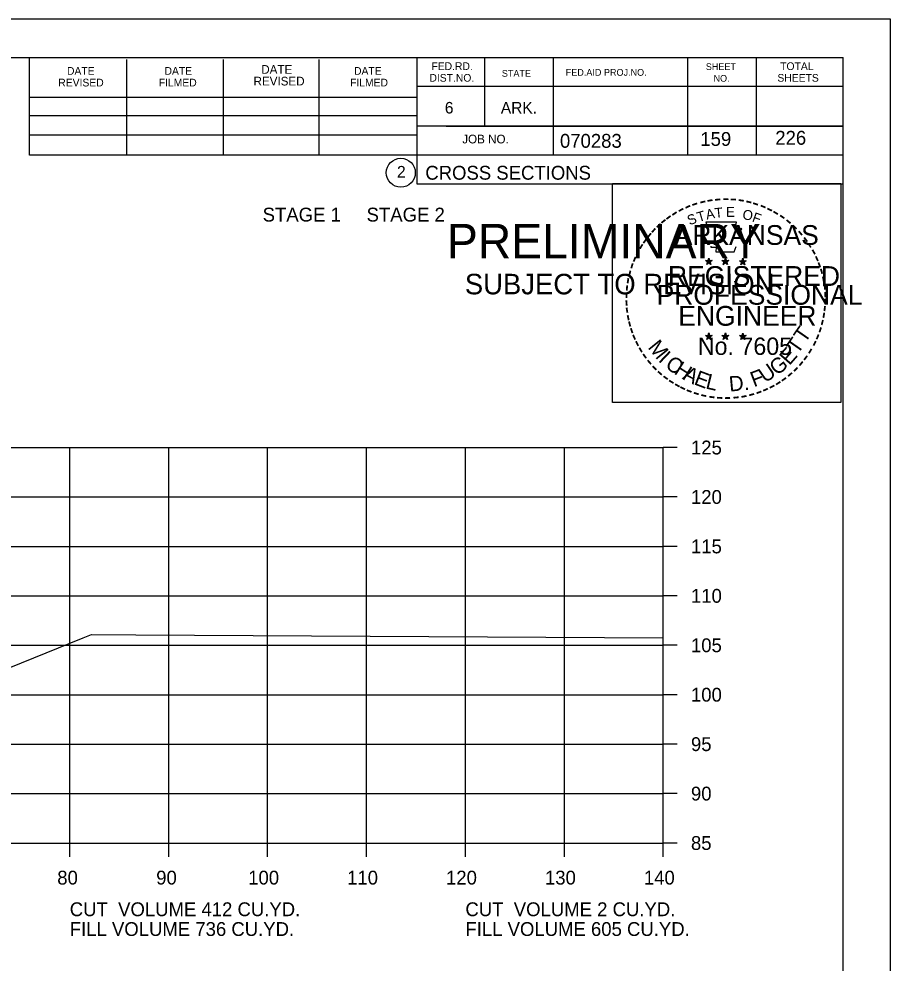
# Model space of a CAD drawing. Extents: x 1175611 to 1176402, y -433344 to -416213.
# Drawn here: x 1175855.8 to 1175943.9, y -430665.6 to -430570.1 of the extents above; entities that cross this region are included whole.
import ezdxf

# ---------------------------------------------------------------- set-up
doc = ezdxf.new("R2010")
doc.units = 0
for name, color, linetype in [('Default', 7, 'Continuous'), ('R_Axis', 7, 'Continuous'), ('R_Axis Annot', 7, 'Continuous'), ('R_Border', 7, 'Continuous'), ('R_Border Notes', 7, 'Continuous'), ('R_Border PE', 7, 'Continuous'), ('R_Border Prem', 7, 'Continuous'), ('R_Exist Surface', 7, 'Continuous'), ('R_Grid', 7, 'Continuous'), ('R_No Plot', 7, 'Continuous')]:
    doc.layers.add(name, color=color, linetype=linetype)

msp = doc.modelspace()

# ---------------------------------------------------------------- linework, layer by layer
at = {"layer": 'R_Axis'}
for p, q in [((1175920.972, -430653.494), (1175920.972, -430613.494)), ((1175922.372, -430613.494), (1175920.972, -430613.494)), ((1175922.372, -430618.494), (1175920.972, -430618.494)), ((1175922.372, -430623.494), (1175920.972, -430623.494)), ((1175922.372, -430628.494), (1175920.972, -430628.494)), ((1175922.372, -430633.494), (1175920.972, -430633.494)), ((1175922.372, -430638.494), (1175920.972, -430638.494)), ((1175922.372, -430643.494), (1175920.972, -430643.494)), ((1175922.372, -430648.494), (1175920.972, -430648.494)), ((1175640.972, -430653.494), (1175920.972, -430653.494)), ((1175860.972, -430654.894), (1175860.972, -430653.494)), ((1175870.972, -430654.894), (1175870.972, -430653.494)), ((1175880.972, -430654.894), (1175880.972, -430653.494)), ((1175890.972, -430654.894), (1175890.972, -430653.494)), ((1175900.972, -430654.894), (1175900.972, -430653.494)), ((1175910.972, -430654.894), (1175910.972, -430653.494)), ((1175920.972, -430654.894), (1175920.972, -430653.494)), ((1175922.372, -430653.494), (1175920.972, -430653.494))]:
    msp.add_line(p, q, dxfattribs=at)
at = {"layer": 'R_Border'}
for p, q in [((1175622.972, -430574.034), (1175939.152, -430574.034)), ((1175856.892, -430583.914), (1175856.892, -430574.034)), ((1175896.052, -430574.034), (1175896.052, -430586.834)), ((1175902.892, -430574.034), (1175902.892, -430580.974)), ((1175909.832, -430574.034), (1175909.832, -430583.914)), ((1175923.412, -430574.034), (1175923.412, -430583.914)), ((1175930.352, -430574.034), (1175930.352, -430583.914)), ((1175939.152, -430779.494), (1175939.152, -430574.034)), ((1175866.752, -430583.914), (1175866.752, -430574.234)), ((1175876.512, -430583.914), (1175876.512, -430574.234)), ((1175886.192, -430583.914), (1175886.192, -430574.234)), ((1175939.152, -430576.974), (1175896.052, -430576.974)), ((1175939.152, -430576.954), (1175939.152, -430576.954)), ((1175856.892, -430578.054), (1175896.052, -430578.054)), ((1175856.892, -430579.914), (1175896.052, -430579.914)), ((1175939.152, -430580.974), (1175896.052, -430580.974)), ((1175899.012, -430580.974), (1175939.152, -430580.974)), ((1175856.892, -430583.914), (1175856.892, -430581.854)), ((1175856.892, -430581.854), (1175896.052, -430581.854)), ((1175939.152, -430583.914), (1175856.892, -430583.914)), ((1175896.052, -430586.834), (1175939.152, -430586.834))]:
    msp.add_line(p, q, dxfattribs=at)
msp.add_circle((1175894.439, -430585.699), 1.467, dxfattribs=at)
at = {"layer": 'R_Border PE'}
for p, q in [((1175925.234, -430594.588), (1175925.583, -430594.699)), ((1175925.234, -430594.588), (1175925.487, -430594.633)), ((1175925.234, -430594.588), (1175925.471, -430594.71)), ((1175925.367, -430594.996), (1175925.583, -430594.699)), ((1175925.367, -430594.996), (1175925.493, -430594.752)), ((1175925.367, -430594.996), (1175925.581, -430594.779)), ((1175925.583, -430594.334), (1175925.542, -430594.586)), ((1175925.796, -430594.996), (1175925.581, -430594.782)), ((1175925.583, -430594.699), (1175925.583, -430594.334)), ((1175925.583, -430594.334), (1175925.632, -430594.584)), ((1175925.93, -430594.588), (1175925.583, -430594.699)), ((1175925.796, -430594.996), (1175925.583, -430594.699)), ((1175925.93, -430594.588), (1175925.644, -430594.637)), ((1175925.796, -430594.996), (1175925.659, -430594.705)), ((1175925.93, -430594.588), (1175925.726, -430594.69)), ((1175926.904, -430594.588), (1175927.253, -430594.699)), ((1175926.904, -430594.588), (1175927.157, -430594.633)), ((1175926.904, -430594.588), (1175927.141, -430594.71)), ((1175927.037, -430594.996), (1175927.253, -430594.699)), ((1175927.037, -430594.996), (1175927.163, -430594.752)), ((1175927.037, -430594.996), (1175927.251, -430594.779)), ((1175927.253, -430594.334), (1175927.212, -430594.586)), ((1175927.466, -430594.996), (1175927.251, -430594.782)), ((1175927.253, -430594.699), (1175927.253, -430594.334)), ((1175927.253, -430594.334), (1175927.302, -430594.584)), ((1175927.6, -430594.588), (1175927.253, -430594.699)), ((1175927.466, -430594.996), (1175927.253, -430594.699)), ((1175927.6, -430594.588), (1175927.314, -430594.637)), ((1175927.466, -430594.996), (1175927.329, -430594.705)), ((1175927.6, -430594.588), (1175927.396, -430594.69)), ((1175928.668, -430594.6), (1175929.017, -430594.711)), ((1175928.668, -430594.6), (1175928.921, -430594.645)), ((1175928.668, -430594.6), (1175928.905, -430594.722)), ((1175928.801, -430595.008), (1175929.017, -430594.711)), ((1175928.801, -430595.008), (1175928.927, -430594.764)), ((1175928.801, -430595.008), (1175929.015, -430594.791)), ((1175929.017, -430594.346), (1175928.976, -430594.598)), ((1175929.23, -430595.008), (1175929.015, -430594.794)), ((1175929.017, -430594.711), (1175929.017, -430594.346)), ((1175929.017, -430594.346), (1175929.066, -430594.596)), ((1175929.364, -430594.6), (1175929.017, -430594.711)), ((1175929.23, -430595.008), (1175929.017, -430594.711)), ((1175929.364, -430594.6), (1175929.078, -430594.649)), ((1175929.23, -430595.008), (1175929.093, -430594.717)), ((1175929.364, -430594.6), (1175929.16, -430594.702)), ((1175925.23, -430602.161), (1175925.579, -430602.272)), ((1175925.23, -430602.161), (1175925.483, -430602.206)), ((1175925.23, -430602.161), (1175925.467, -430602.283)), ((1175925.363, -430602.569), (1175925.579, -430602.272)), ((1175925.363, -430602.569), (1175925.489, -430602.325)), ((1175925.363, -430602.569), (1175925.577, -430602.352)), ((1175925.579, -430601.907), (1175925.538, -430602.159)), ((1175925.792, -430602.569), (1175925.577, -430602.355)), ((1175925.579, -430602.272), (1175925.579, -430601.907)), ((1175925.579, -430601.907), (1175925.628, -430602.157)), ((1175925.926, -430602.161), (1175925.579, -430602.272)), ((1175925.792, -430602.569), (1175925.579, -430602.272)), ((1175925.926, -430602.161), (1175925.64, -430602.21)), ((1175925.792, -430602.569), (1175925.655, -430602.278)), ((1175925.926, -430602.161), (1175925.722, -430602.263)), ((1175926.899, -430602.161), (1175927.248, -430602.272)), ((1175926.899, -430602.161), (1175927.152, -430602.206)), ((1175926.899, -430602.161), (1175927.136, -430602.283)), ((1175927.032, -430602.569), (1175927.248, -430602.272)), ((1175927.032, -430602.569), (1175927.158, -430602.325)), ((1175927.032, -430602.569), (1175927.246, -430602.352)), ((1175927.248, -430601.907), (1175927.207, -430602.159)), ((1175927.461, -430602.569), (1175927.246, -430602.355)), ((1175927.248, -430602.272), (1175927.248, -430601.907)), ((1175927.248, -430601.907), (1175927.297, -430602.157)), ((1175927.595, -430602.161), (1175927.248, -430602.272)), ((1175927.461, -430602.569), (1175927.248, -430602.272)), ((1175927.595, -430602.161), (1175927.309, -430602.21)), ((1175927.461, -430602.569), (1175927.324, -430602.278)), ((1175927.595, -430602.161), (1175927.391, -430602.263)), ((1175928.666, -430602.171), (1175929.015, -430602.282)), ((1175928.666, -430602.171), (1175928.919, -430602.216)), ((1175928.666, -430602.171), (1175928.903, -430602.293)), ((1175928.799, -430602.579), (1175929.015, -430602.282)), ((1175928.799, -430602.579), (1175928.925, -430602.335)), ((1175928.799, -430602.579), (1175929.013, -430602.362)), ((1175929.015, -430601.917), (1175928.974, -430602.169)), ((1175929.228, -430602.579), (1175929.013, -430602.365)), ((1175929.015, -430602.282), (1175929.015, -430601.917)), ((1175929.015, -430601.917), (1175929.064, -430602.167)), ((1175929.362, -430602.171), (1175929.015, -430602.282)), ((1175929.228, -430602.579), (1175929.015, -430602.282)), ((1175929.362, -430602.171), (1175929.076, -430602.22)), ((1175929.228, -430602.579), (1175929.091, -430602.288)), ((1175929.362, -430602.171), (1175929.158, -430602.273))]:
    msp.add_line(p, q, dxfattribs=at)
for points in [[(1175925.275, -430590.71), (1175925.544, -430591.537)], [(1175928.786, -430591.632), (1175928.928, -430591.348), (1175928.243, -430591.372), (1175928.391, -430590.71), (1175925.275, -430590.71)], [(1175925.767, -430593.133), (1175925.767, -430593.22), (1175926.33, -430593.239), (1175926.276, -430593.712), (1175928.146, -430593.712), (1175928.347, -430593.176)], [(1175925.583, -430594.334), (1175925.796, -430594.996), (1175925.234, -430594.588), (1175925.93, -430594.588), (1175925.367, -430594.996), (1175925.583, -430594.334)], [(1175927.253, -430594.334), (1175927.466, -430594.996), (1175926.904, -430594.588), (1175927.6, -430594.588), (1175927.037, -430594.996), (1175927.253, -430594.334)], [(1175929.017, -430594.346), (1175929.23, -430595.008), (1175928.668, -430594.6), (1175929.364, -430594.6), (1175928.801, -430595.008), (1175929.017, -430594.346)], [(1175925.579, -430601.907), (1175925.792, -430602.569), (1175925.23, -430602.161), (1175925.926, -430602.161), (1175925.363, -430602.569), (1175925.579, -430601.907)], [(1175927.248, -430601.907), (1175927.461, -430602.569), (1175926.899, -430602.161), (1175927.595, -430602.161), (1175927.032, -430602.569), (1175927.248, -430601.907)], [(1175929.015, -430601.917), (1175929.228, -430602.579), (1175928.666, -430602.171), (1175929.362, -430602.171), (1175928.799, -430602.579), (1175929.015, -430601.917)]]:
    msp.add_lwpolyline(points, dxfattribs=at)
for centre, radius in [((1175925.582, -430594.7), 0.172), ((1175925.582, -430594.7), 0.145), ((1175925.582, -430594.7), 0.116), ((1175925.582, -430594.7), 0.0991), ((1175925.582, -430594.7), 0.0747), ((1175925.582, -430594.7), 0.0495), ((1175925.582, -430594.7), 0.0296), ((1175927.252, -430594.7), 0.172), ((1175927.252, -430594.7), 0.145), ((1175927.252, -430594.7), 0.116), ((1175927.252, -430594.7), 0.0991), ((1175927.252, -430594.7), 0.0747), ((1175927.252, -430594.7), 0.0495), ((1175927.252, -430594.7), 0.0296), ((1175929.016, -430594.712), 0.172), ((1175929.016, -430594.712), 0.145), ((1175929.016, -430594.712), 0.116), ((1175929.016, -430594.712), 0.0991), ((1175929.016, -430594.712), 0.0747), ((1175929.016, -430594.712), 0.0495), ((1175929.016, -430594.712), 0.0296), ((1175925.578, -430602.273), 0.172), ((1175925.578, -430602.273), 0.145), ((1175925.578, -430602.273), 0.116), ((1175925.578, -430602.273), 0.0991), ((1175925.578, -430602.273), 0.0747), ((1175925.578, -430602.273), 0.0495), ((1175925.578, -430602.273), 0.0296), ((1175927.247, -430602.273), 0.172), ((1175927.247, -430602.273), 0.145), ((1175927.247, -430602.273), 0.116), ((1175927.247, -430602.273), 0.0991), ((1175927.247, -430602.273), 0.0747), ((1175927.247, -430602.273), 0.0495), ((1175927.247, -430602.273), 0.0296), ((1175929.014, -430602.283), 0.172), ((1175929.014, -430602.283), 0.145), ((1175929.014, -430602.283), 0.116), ((1175929.014, -430602.283), 0.0991), ((1175929.014, -430602.283), 0.0747), ((1175929.014, -430602.283), 0.0495), ((1175929.014, -430602.283), 0.0296)]:
    msp.add_circle(centre, radius, dxfattribs=at)
at = {"layer": 'R_Exist Surface'}
msp.add_lwpolyline([(1175847.347, -430638.804), (1175862.329, -430632.752), (1175863.173, -430632.414), (1175867.646, -430632.428), (1175920.972, -430632.744)], dxfattribs=at)
at = {"layer": 'R_Grid'}
for p, q in [((1175640.972, -430613.494), (1175920.972, -430613.494)), ((1175860.972, -430653.494), (1175860.972, -430613.494)), ((1175870.972, -430653.494), (1175870.972, -430613.494)), ((1175880.972, -430653.494), (1175880.972, -430613.494)), ((1175890.972, -430653.494), (1175890.972, -430613.494)), ((1175900.972, -430653.494), (1175900.972, -430613.494)), ((1175910.972, -430653.494), (1175910.972, -430613.494)), ((1175920.972, -430653.494), (1175920.972, -430613.494)), ((1175640.972, -430618.494), (1175920.972, -430618.494)), ((1175640.972, -430623.494), (1175920.972, -430623.494)), ((1175640.972, -430628.494), (1175920.972, -430628.494)), ((1175640.972, -430633.494), (1175920.972, -430633.494)), ((1175640.972, -430638.494), (1175920.972, -430638.494)), ((1175640.972, -430643.494), (1175920.972, -430643.494)), ((1175640.972, -430648.494), (1175920.972, -430648.494)), ((1175640.972, -430653.494), (1175920.972, -430653.494))]:
    msp.add_line(p, q, dxfattribs=at)
at = {"layer": 'R_No Plot'}
msp.add_line((1175610.572, -430570.14), (1175943.905, -430570.14), dxfattribs=at)
for points in [[(1175610.565, -430570.14), (1175943.905, -430570.14), (1175943.905, -430783.477), (1175610.565, -430783.477)], [(1175915.824, -430586.802), (1175938.922, -430586.802), (1175938.922, -430608.952), (1175915.824, -430608.952)]]:
    msp.add_lwpolyline(points, close=True, dxfattribs=at)

# ---------------------------------------------------------------- texts
at = {"layer": 'Default'}
for s, p in [('STAGE 1     STAGE 2', (1175880.473, -430590.635)), ('CUT  VOLUME 412 CU.YD.', (1175860.972, -430660.894)), ('CUT  VOLUME 2 CU.YD.', (1175900.972, -430660.894)), ('FILL VOLUME 736 CU.YD.', (1175860.972, -430662.894)), ('FILL VOLUME 605 CU.YD.', (1175900.972, -430662.894))]:
    msp.add_text(s, height=1.4, dxfattribs=at).set_placement(p)
at = {"layer": 'R_Axis Annot'}
for s, p in [('125', (1175923.772, -430614.194)), ('120', (1175923.772, -430619.194)), ('115', (1175923.772, -430624.194)), ('110', (1175923.772, -430629.194)), ('105', (1175923.772, -430634.194)), ('100', (1175923.772, -430639.194)), ('95', (1175923.772, -430644.194)), ('90', (1175923.772, -430649.194)), ('85', (1175923.772, -430654.194)), ('80', (1175859.711, -430657.694)), ('90', (1175869.711, -430657.694)), ('100', (1175879.011, -430657.694)), ('110', (1175889.011, -430657.694)), ('120', (1175899.011, -430657.694)), ('130', (1175909.011, -430657.694)), ('140', (1175919.011, -430657.694))]:
    msp.add_text(s, height=1.4, dxfattribs=at).set_placement(p)
at = {"layer": 'R_Border'}
for s, height, p in [('DATE', 0.7819, (1175860.692, -430575.794)), ('DATE', 0.7819, (1175870.552, -430575.794)), ('DATE', 0.8792, (1175880.332, -430575.694)), ('DATE', 0.7819, (1175889.712, -430575.794)), ('FED.RD.', 0.7819, (1175897.532, -430575.314)), ('SHEET', 0.684, (1175925.272, -430575.314)), ('TOTAL', 0.7819, (1175932.792, -430575.314)), ('REVISED', 0.8792, (1175879.552, -430576.874)), ('DIST.NO.', 0.7819, (1175897.332, -430576.494)), ('STATE', 0.684, (1175904.652, -430575.994)), ('FED.AID PROJ.NO.', 0.684, (1175911.112, -430575.894)), ('NO.', 0.684, (1175926.052, -430576.494)), ('SHEETS', 0.7819, (1175932.512, -430576.494)), ('REVISED', 0.7819, (1175859.812, -430576.974)), ('FILMED', 0.7819, (1175869.972, -430576.974)), ('FILMED', 0.7819, (1175889.312, -430576.974)), ('6', 1.172, (1175898.892, -430579.714)), ('ARK.', 1.1723, (1175904.552, -430579.714)), ('070283', 1.4, (1175910.528, -430583.175)), ('JOB NO.', 0.8792, (1175900.652, -430582.734)), ('2', 1.172, (1175894.056, -430586.185)), ('CROSS SECTIONS', 1.4, (1175896.916, -430586.404))]:
    msp.add_text(s, height=height, rotation=360, dxfattribs=at).set_placement(p)
at = {"layer": 'R_Border Notes'}
for s, p in [('159', (1175924.72, -430582.984)), ('226', (1175932.297, -430582.867))]:
    msp.add_text(s, height=1.4, dxfattribs=at).set_placement(p)
at = {"layer": 'R_Border PE'}
for s, height, rotation, p in [('-', 1.6, 10.21935, (1175925.451, -430589.18)), ('-', 1.6, 5.89682, (1175926.18, -430589.07)), ('-', 1.6, 0.18623, (1175926.952, -430588.998)), ('-', 1.6, 357.74304, (1175927.675, -430589.011)), ('-', 1.6, 352.16172, (1175928.419, -430589.067)), ('-', 1.6, 28.79182, (1175922.756, -430590.169)), ('-', 1.6, 24.30721, (1175923.389, -430589.852)), ('-', 1.6, 19.17608, (1175924.023, -430589.583)), ('-', 1.6, 13.63015, (1175924.773, -430589.342)), ('A', 1, 11.21318, (1175925.37, -430590.45)), ('T', 1, 6.02276, (1175926.219, -430590.284)), ('E', 1, 0.83234, (1175927.324, -430590.174)), ('-', 1.6, 347.20489, (1175929.138, -430589.181)), ('-', 1.6, 342.3362, (1175929.773, -430589.336)), ('-', 1.6, 337.85509, (1175930.508, -430589.559)), ('-', 1.6, 334.12109, (1175931.139, -430589.83)), ('-', 1.6, 36.23174, (1175921.581, -430590.934)), ('-', 1.6, 34.06357, (1175922.159, -430590.539)), ('S', 1, 21.59401, (1175923.63, -430591.032)), ('T', 1, 16.4036, (1175924.544, -430590.701)), ('O', 1, 350.4515, (1175928.928, -430590.384)), ('F', 1, 340.07066, (1175929.882, -430590.612)), ('-', 1.6, 329.64089, (1175931.718, -430590.113)), ('-', 1.6, 325.86266, (1175932.361, -430590.474)), ('-', 1.6, 48.42305, (1175920.224, -430592.207)), ('-', 1.6, 42.96224, (1175920.672, -430591.729)), ('-', 1.6, 38.95066, (1175921.105, -430591.312)), ('ARKANSAS', 2, 360, (1175922.128, -430592.998)), ('-', 1.6, 320.52971, (1175932.971, -430590.9)), ('-', 1.6, 315.57859, (1175933.57, -430591.388)), ('-', 1.6, 50.61417, (1175919.821, -430592.693)), ('-', 1.6, 309.87973, (1175934.139, -430591.938)), ('-', 1.6, 306.65218, (1175934.664, -430592.54)), ('-', 1.6, 58.07063, (1175919.083, -430593.787)), ('-', 1.6, 54.23247, (1175919.408, -430593.26)), ('-', 1.4, 303.67529, (1175935.15, -430593.108)), ('-', 1.6, 67.77427, (1175918.511, -430595.012)), ('-', 1.6, 62.87135, (1175918.77, -430594.401)), ('-', 1.6, 299.66835, (1175935.469, -430593.715)), ('-', 1.6, 294.66279, (1175935.793, -430594.327)), ('-', 1.6, 72.39447, (1175918.292, -430595.642)), ('REGISTERED', 2, 360, (1175921.45, -430597.147)), ('DWB', 0.01, 360, (1175925.568, -430594.704)), ('DWB', 0.01, 360, (1175927.238, -430594.704)), ('DWB', 0.01, 360, (1175929.002, -430594.716)), ('-', 1.6, 290.57283, (1175936.05, -430594.904)), ('-', 1.6, 75.46096, (1175918.095, -430596.356)), ('-', 1.6, 285.12326, (1175936.284, -430595.484)), ('-', 1.6, 81.20126, (1175917.963, -430597.069)), ('PROFESSIONAL', 2, 360, (1175920.302, -430599.051)), ('-', 1.6, 280.54934, (1175936.484, -430596.226)), ('-', 1.6, 276.59616, (1175936.646, -430596.994)), ('-', 1.6, 89.06224, (1175917.862, -430598.461)), ('-', 1.6, 85.18634, (1175917.887, -430597.76)), ('-', 1.6, 274.33011, (1175936.706, -430597.716)), ('-', 1.6, 94.19588, (1175917.897, -430599.186)), ('-', 1.6, 269.94067, (1175936.74, -430598.348)), ('-', 1.6, 98.94793, (1175917.969, -430599.853)), ('ENGINEER', 2, 360, (1175922.489, -430601.176)), ('-', 1.6, 260.99529, (1175936.65, -430599.668)), ('-', 1.6, 263.5172, (1175936.721, -430599.014)), ('-', 1.6, 101.71495, (1175918.104, -430600.586)), ('-', 1.6, 105.45785, (1175918.266, -430601.181)), ('-', 1.6, 255.7626, (1175936.54, -430600.346)), ('-', 1.6, 109.08742, (1175918.481, -430601.812)), ('T', 1.54, 55.05496, (1175935.298, -430603.007)), ('-', 1.6, 252.86809, (1175936.359, -430601.066)), ('-', 1.6, 114.06432, (1175918.735, -430602.408)), ('-', 1.6, 115.72885, (1175919.04, -430603.026)), ('M', 1.54, 308.91747, (1175919.35, -430603.381)), ('No. 7605', 1.757, 360, (1175924.462, -430604.127)), ('DWB', 0.01, 360, (1175925.564, -430602.276)), ('DWB', 0.01, 360, (1175927.233, -430602.278)), ('DWB', 0.01, 360, (1175929, -430602.287)), ('T', 1.54, 55.05496, (1175934.567, -430604.128)), ('-', 1.6, 244.61971, (1175935.874, -430602.368)), ('-', 1.6, 247.88866, (1175936.136, -430601.739)), ('-', 1.6, 120.44712, (1175919.397, -430603.612)), ('I', 1.54, 316.46364, (1175920.392, -430604.702)), ('E', 1.54, 48.73133, (1175933.721, -430605.254)), ('-', 1.6, 239.07125, (1175935.48, -430603.12)), ('-', 1.6, 125.89344, (1175919.8, -430604.173)), ('-', 1.6, 130.71812, (1175920.262, -430604.725)), ('C', 1.54, 324.01974, (1175921.064, -430605.325)), ('G', 1.54, 38.21734, (1175932.467, -430606.274)), ('-', 1.6, 233.84524, (1175935.078, -430603.773)), ('-', 1.6, 134.22381, (1175920.779, -430605.27)), ('H', 1.54, 327.53419, (1175921.974, -430605.979)), ('A', 1.54, 332.55127, (1175922.829, -430606.516)), ('F', 1.54, 20.82016, (1175930.132, -430607.401)), ('U', 1.54, 34.40523, (1175931.269, -430607.007)), ('-', 1.6, 225.76533, (1175934.169, -430604.903)), ('-', 1.6, 231.25377, (1175934.648, -430604.339)), ('-', 1.6, 138.93382, (1175921.304, -430605.734)), ('-', 1.6, 144.64634, (1175921.86, -430606.14)), ('E', 1.54, 339.20679, (1175923.987, -430607.078)), ('L', 1.54, 346.2929, (1175925.179, -430607.502)), ('D.', 1.54, 5.26016, (1175927.681, -430607.839)), ('-', 1.6, 215.73633, (1175933.098, -430605.884)), ('-', 1.6, 221.08509, (1175933.647, -430605.412)), ('-', 1.6, 148.08978, (1175922.421, -430606.511)), ('-', 1.6, 151.57039, (1175923, -430606.836)), ('-', 1.6, 154.60019, (1175923.522, -430607.083)), ('-', 1.6, 204.25161, (1175931.382, -430606.936)), ('-', 1.6, 207.35684, (1175932.006, -430606.617)), ('-', 1.6, 212.24909, (1175932.564, -430606.271)), ('-', 1.6, 158.56121, (1175924.146, -430607.337)), ('-', 1.6, 162.79826, (1175924.833, -430607.55)), ('-', 1.6, 167.55551, (1175925.548, -430607.714)), ('-', 1.6, 173.11546, (1175926.32, -430607.824)), ('-', 1.6, 176.51827, (1175927.068, -430607.877)), ('-', 1.6, 181.59176, (1175927.812, -430607.858)), ('-', 1.6, 185.81666, (1175928.621, -430607.782)), ('-', 1.6, 191.28576, (1175929.357, -430607.65)), ('-', 1.6, 195.47429, (1175930.086, -430607.451)), ('-', 1.6, 200.71842, (1175930.763, -430607.209))]:
    msp.add_text(s, height=height, rotation=rotation, dxfattribs=at).set_placement(p)
at = {"layer": 'R_Border Prem'}
for s, height, p in [('PRELIMINARY', 3.5, (1175899.104, -430594.371)), ('DWB', 0.01, (1175899.85, -430592.522)), ('SUBJECT TO REVISION', 2.07511, (1175900.913, -430598))]:
    msp.add_text(s, height=height, rotation=360, dxfattribs=at).set_placement(p)

doc.saveas('drawing.dxf')
